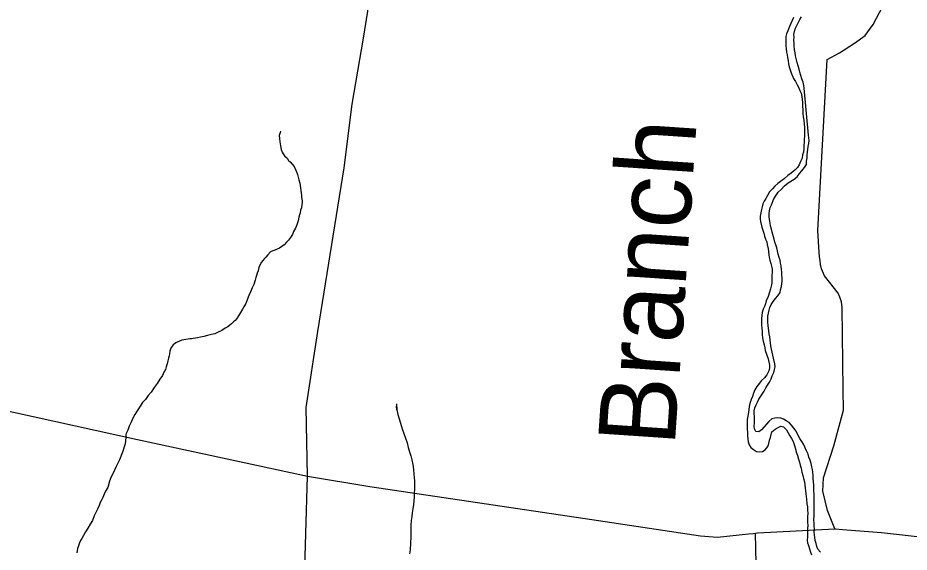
# Model space of a CAD drawing. Extents: x 103424 to 290657, y 38711 to 110967.
# Drawn here: x 214247.237 to 214247.785, y 40213.992 to 40214.322 of the extents above; entities that cross this region are included whole.
import ezdxf

# ---------------------------------------------------------------- set-up
doc = ezdxf.new("R2010")
doc.units = 0
for name, color, linetype in [('GM_X_City_Street', 7, 'Continuous'), ('GM_X_Minor_River', 7, 'Continuous'), ('GM_X_Minor_River_Text', 7, 'Continuous'), ('GM_X_US_Route', 7, 'Continuous')]:
    doc.layers.add(name, color=color, linetype=linetype)

msp = doc.modelspace()

# ---------------------------------------------------------------- linework, layer by layer
at = {"layer": 'GM_X_City_Street'}
for points in [[(214247.41501, 40214.03942), (214247.41422, 40214.08162), (214247.42126, 40214.12835), (214247.43764, 40214.22921), (214247.44256, 40214.26853), (214247.44938, 40214.30918), (214247.45484, 40214.34261), (214247.454, 40214.3679), (214247.4557, 40214.40933), (214247.4805, 40214.47972), (214247.51036, 40214.55517), (214247.53, 40214.59921), (214247.55109, 40214.64753), (214247.56632, 40214.68259)], [(214247.73965, 40214.00682), (214247.73516, 40214.01813), (214247.73236, 40214.03012), (214247.73278, 40214.03829), (214247.73913, 40214.05803), (214247.74511, 40214.08005), (214247.74478, 40214.09279), (214247.74424, 40214.14317), (214247.7439, 40214.14664), (214247.74283, 40214.14964), (214247.74182, 40214.15212), (214247.73332, 40214.16281), (214247.73148, 40214.167), (214247.73084, 40214.16978), (214247.73062, 40214.17214), (214247.7302, 40214.1745), (214247.72997, 40214.17709), (214247.72927, 40214.19077), (214247.73504, 40214.29606), (214247.74265, 40214.3002), (214247.75179, 40214.30604), (214247.75845, 40214.31076), (214247.76323, 40214.31758), (214247.76935, 40214.32895)], [(214247.49201, 40213.75788), (214247.47838, 40213.77328), (214247.4484, 40213.8204), (214247.43974, 40213.83736), (214247.42452, 40213.873), (214247.41608, 40213.89681), (214247.41535, 40213.90385), (214247.41297, 40213.96869), (214247.41501, 40214.03942)], [(214247.63258, 40213.75725), (214247.63656, 40213.78214), (214247.6381, 40213.79303), (214247.64025, 40213.80096), (214247.6454, 40213.81231), (214247.64867, 40213.8182), (214247.65936, 40213.83183), (214247.69144, 40213.87444), (214247.69356, 40213.88166), (214247.69089, 40214.0042)]]:
    msp.add_lwpolyline(points, dxfattribs=at)
at = {"layer": 'GM_X_Minor_River'}
for points in [[(214247.71427, 40214.32189), (214247.71333, 40214.31999), (214247.71258, 40214.31828), (214247.71184, 40214.31638), (214247.71072, 40214.31372), (214247.70997, 40214.31182), (214247.7096, 40214.3101), (214247.70961, 40214.30802), (214247.70944, 40214.30612), (214247.70944, 40214.30441), (214247.70964, 40214.30271), (214247.70985, 40214.30062), (214247.71042, 40214.29891), (214247.71062, 40214.29721), (214247.71101, 40214.29531)], [(214247.71495, 40214.30216), (214247.71475, 40214.30425), (214247.71474, 40214.30596), (214247.71454, 40214.30804), (214247.71472, 40214.30975), (214247.71452, 40214.31146), (214247.71526, 40214.31488), (214247.716, 40214.31659), (214247.71713, 40214.31868), (214247.71806, 40214.32059), (214247.71919, 40214.3223)], [(214247.6912, 40214.08328), (214247.69214, 40214.08499), (214247.69289, 40214.0867), (214247.69495, 40214.08994), (214247.69608, 40214.09165), (214247.6972, 40214.09375), (214247.69833, 40214.09546), (214247.69945, 40214.09717), (214247.70039, 40214.09926), (214247.70113, 40214.10117), (214247.70207, 40214.10326), (214247.70263, 40214.10497), (214247.703, 40214.10668), (214247.7028, 40214.10857), (214247.70202, 40214.11199), (214247.70144, 40214.11388), (214247.70105, 40214.11577), (214247.70066, 40214.11748), (214247.70027, 40214.11957), (214247.69987, 40214.12336), (214247.69967, 40214.12507), (214247.69928, 40214.12696), (214247.69869, 40214.13208), (214247.69849, 40214.13417), (214247.69846, 40214.13796), (214247.69883, 40214.13967), (214247.6992, 40214.14157), (214247.69976, 40214.14328), (214247.70051, 40214.14499), (214247.70163, 40214.14689), (214247.70314, 40214.1488), (214247.70464, 40214.15052), (214247.70596, 40214.15242), (214247.70632, 40214.15413), (214247.70688, 40214.15622), (214247.70724, 40214.15964), (214247.70723, 40214.16153), (214247.70703, 40214.16324), (214247.70702, 40214.16495), (214247.70682, 40214.16665), (214247.70662, 40214.16893), (214247.70623, 40214.17064), (214247.70603, 40214.17234), (214247.70545, 40214.17405), (214247.70487, 40214.17613), (214247.70448, 40214.17822), (214247.70391, 40214.17992), (214247.70333, 40214.18182), (214247.70275, 40214.18352), (214247.70236, 40214.18541), (214247.7012, 40214.18958), (214247.70062, 40214.19148), (214247.70004, 40214.19356), (214247.69984, 40214.19527), (214247.69945, 40214.19735), (214247.69925, 40214.19925), (214247.69924, 40214.20115), (214247.69942, 40214.20285), (214247.69979, 40214.20475), (214247.70072, 40214.20647), (214247.70222, 40214.21027), (214247.70353, 40214.21236), (214247.70485, 40214.21427), (214247.70673, 40214.21598), (214247.7088, 40214.21827), (214247.71087, 40214.21999), (214247.71465, 40214.22229), (214247.71653, 40214.22382), (214247.71804, 40214.22572), (214247.71935, 40214.22744), (214247.72104, 40214.22953), (214247.72217, 40214.23143), (214247.72235, 40214.23333), (214247.72271, 40214.23542), (214247.7227, 40214.23732), (214247.72324, 40214.24244), (214247.72361, 40214.24434), (214247.72379, 40214.24605), (214247.72339, 40214.24947), (214247.72077, 40214.27829), (214247.72057, 40214.28), (214247.72018, 40214.28208), (214247.71941, 40214.28416), (214247.71883, 40214.28625), (214247.71806, 40214.28814), (214247.71767, 40214.29004), (214247.71651, 40214.29421), (214247.71593, 40214.29667), (214247.71554, 40214.29837), (214247.71534, 40214.30008), (214247.71495, 40214.30216)], [(214247.71101, 40214.29531), (214247.71121, 40214.29342), (214247.7116, 40214.29152), (214247.71276, 40214.28773), (214247.71429, 40214.28433), (214247.71544, 40214.28244), (214247.71659, 40214.28035), (214247.71754, 40214.27865), (214247.71812, 40214.27695), (214247.71889, 40214.27524), (214247.71928, 40214.27316), (214247.71967, 40214.27145), (214247.71987, 40214.26956), (214247.71991, 40214.26273), (214247.72011, 40214.26064), (214247.72069, 40214.25856), (214247.72089, 40214.25628), (214247.72109, 40214.2542), (214247.72111, 40214.25078), (214247.72093, 40214.24907), (214247.72076, 40214.24679), (214247.72077, 40214.2449), (214247.72059, 40214.24319), (214247.7206, 40214.24129), (214247.72042, 40214.23901), (214247.71986, 40214.2373), (214247.7195, 40214.23521), (214247.71856, 40214.23312), (214247.71781, 40214.23122), (214247.71669, 40214.22951), (214247.71499, 40214.22779), (214247.71273, 40214.22607), (214247.71085, 40214.22454), (214247.7084, 40214.22244), (214247.70632, 40214.22092), (214247.70463, 40214.21958), (214247.70274, 40214.21805), (214247.70124, 40214.21634), (214247.69954, 40214.21443), (214247.69823, 40214.21214), (214247.69729, 40214.21043), (214247.69617, 40214.20872), (214247.69542, 40214.20701), (214247.69505, 40214.2053), (214247.69449, 40214.20359), (214247.69413, 40214.2015), (214247.69376, 40214.1996), (214247.69377, 40214.19789), (214247.69397, 40214.19618), (214247.69474, 40214.19277), (214247.69532, 40214.19088), (214247.6959, 40214.18898), (214247.69648, 40214.18709), (214247.69706, 40214.18539), (214247.69782, 40214.18368), (214247.69802, 40214.18179), (214247.6986, 40214.1797), (214247.69881, 40214.17762), (214247.69901, 40214.17572), (214247.6992, 40214.17401), (214247.69959, 40214.17231), (214247.70036, 40214.17041), (214247.70114, 40214.167), (214247.70115, 40214.16492), (214247.70097, 40214.16302), (214247.70098, 40214.16074), (214247.70081, 40214.15827), (214247.70044, 40214.15637), (214247.70007, 40214.15467), (214247.69952, 40214.15258), (214247.69858, 40214.14991), (214247.69746, 40214.14744), (214247.69691, 40214.14554), (214247.69635, 40214.14383), (214247.6956, 40214.14212), (214247.69504, 40214.14022), (214247.69467, 40214.13832), (214247.6945, 40214.13642), (214247.69452, 40214.13263), (214247.69472, 40214.13054), (214247.69492, 40214.12845), (214247.69493, 40214.12656), (214247.69513, 40214.12447), (214247.69552, 40214.12239), (214247.6961, 40214.1203), (214247.69649, 40214.11841), (214247.69688, 40214.1167), (214247.69861, 40214.11159), (214247.69939, 40214.1078), (214247.6994, 40214.10609), (214247.69904, 40214.10419), (214247.69772, 40214.10172), (214247.69641, 40214.09981), (214247.69452, 40214.09828), (214247.6934, 40214.09657), (214247.6917, 40214.09447), (214247.69039, 40214.09257), (214247.68965, 40214.09048), (214247.68909, 40214.08839), (214247.68815, 40214.08649), (214247.68741, 40214.08402)], [(214247.39837, 40214.25187), (214247.39816, 40214.2511), (214247.39762, 40214.2492), (214247.39765, 40214.2473), (214247.39787, 40214.24521), (214247.39829, 40214.24293), (214247.39871, 40214.24066), (214247.39931, 40214.23895), (214247.3999, 40214.23782), (214247.40086, 40214.23669), (214247.40241, 40214.23519), (214247.40319, 40214.23387), (214247.40435, 40214.23294), (214247.40551, 40214.23163), (214247.40667, 40214.23012), (214247.40765, 40214.22823), (214247.40824, 40214.22691), (214247.40884, 40214.22521), (214247.40925, 40214.2235), (214247.40966, 40214.2218), (214247.41026, 40214.21991), (214247.41047, 40214.21839), (214247.41112, 40214.21383), (214247.41133, 40214.21232), (214247.41135, 40214.21098), (214247.41156, 40214.21004), (214247.41158, 40214.2089), (214247.4116, 40214.20776), (214247.41143, 40214.20661), (214247.41127, 40214.20471), (214247.41072, 40214.20318), (214247.41037, 40214.20165), (214247.41001, 40214.20032), (214247.40965, 40214.19879), (214247.40912, 40214.19669), (214247.4084, 40214.19421), (214247.40749, 40214.1921), (214247.40638, 40214.19), (214247.40565, 40214.18827), (214247.40454, 40214.18636), (214247.40324, 40214.18462), (214247.40212, 40214.18347), (214247.40062, 40214.18192), (214247.39912, 40214.18076), (214247.39781, 40214.17979), (214247.3963, 40214.1792), (214247.39479, 40214.17861), (214247.39365, 40214.17821), (214247.39215, 40214.17743), (214247.39047, 40214.17569), (214247.38935, 40214.17434), (214247.38842, 40214.17338), (214247.38748, 40214.17223), (214247.38655, 40214.17126), (214247.38582, 40214.16973), (214247.38509, 40214.16782), (214247.38455, 40214.16591), (214247.384, 40214.16438), (214247.38365, 40214.16304), (214247.3831, 40214.1617), (214247.38275, 40214.15999), (214247.38184, 40214.1575), (214247.38092, 40214.1554), (214247.38001, 40214.15329), (214247.37891, 40214.15061), (214247.37781, 40214.14794), (214247.3769, 40214.14564), (214247.37579, 40214.14372), (214247.37487, 40214.14219), (214247.37247, 40214.13816), (214247.37154, 40214.13643), (214247.37042, 40214.13528), (214247.36949, 40214.13431), (214247.36818, 40214.13315), (214247.36724, 40214.13238), (214247.36593, 40214.13141), (214247.36423, 40214.13043), (214247.36217, 40214.12907), (214247.3599, 40214.12809), (214247.35783, 40214.12711), (214247.35575, 40214.12651), (214247.35329, 40214.1259), (214247.35121, 40214.1253), (214247.34913, 40214.12489), (214247.34723, 40214.12448), (214247.34591, 40214.12427), (214247.34458, 40214.12406), (214247.34345, 40214.12385), (214247.34249, 40214.12384), (214247.34155, 40214.12364), (214247.34003, 40214.12361), (214247.33889, 40214.12341), (214247.33757, 40214.12301), (214247.33606, 40214.12241), (214247.33474, 40214.12182), (214247.3338, 40214.12143)], [(214247.3338, 40214.12143), (214247.33229, 40214.12027), (214247.33155, 40214.11931), (214247.33081, 40214.11816), (214247.33027, 40214.11625), (214247.32992, 40214.11472), (214247.32975, 40214.11339), (214247.32939, 40214.11205), (214247.32904, 40214.11033), (214247.3285, 40214.10861), (214247.32796, 40214.1067), (214247.32742, 40214.10498), (214247.32649, 40214.10345), (214247.32558, 40214.10134), (214247.3241, 40214.09904), (214247.32243, 40214.09635), (214247.32057, 40214.09385), (214247.31872, 40214.09117), (214247.31685, 40214.08905), (214247.31518, 40214.08655), (214247.31331, 40214.08462), (214247.31202, 40214.08251), (214247.30868, 40214.07733), (214247.30776, 40214.07579), (214247.30703, 40214.07407), (214247.30611, 40214.07216), (214247.30519, 40214.07005), (214247.30428, 40214.06775), (214247.30337, 40214.06565), (214247.303, 40214.06469), (214247.30303, 40214.06317), (214247.30271, 40214.05917), (214247.30109, 40214.05402), (214247.29926, 40214.04943), (214247.29724, 40214.04521), (214247.2954, 40214.04157), (214247.29412, 40214.03889), (214247.29302, 40214.03621), (214247.29194, 40214.03239), (214247.29065, 40214.03009), (214247.28973, 40214.02818), (214247.28901, 40214.02627), (214247.28808, 40214.02454), (214247.28735, 40214.02301), (214247.28662, 40214.02129), (214247.2857, 40214.01899), (214247.2846, 40214.01688), (214247.28369, 40214.01478), (214247.28259, 40214.0121), (214247.28111, 40214.0098), (214247.27963, 40214.0073), (214247.27834, 40214.005), (214247.27704, 40214.0027), (214247.27593, 40214.00097), (214247.27519, 40213.99963), (214247.27465, 40213.99829), (214247.2741, 40213.99695), (214247.27374, 40213.99581), (214247.27338, 40213.99466), (214247.27321, 40213.99352), (214247.27285, 40213.99218)], [(214247.68741, 40214.08402), (214247.68704, 40214.08231), (214247.68667, 40214.08041), (214247.68649, 40214.07851), (214247.68613, 40214.07623), (214247.68576, 40214.07414), (214247.68577, 40214.07243), (214247.6858, 40214.06826), (214247.686, 40214.06617), (214247.68601, 40214.06409), (214247.68621, 40214.06238), (214247.68641, 40214.06048), (214247.68699, 40214.05859), (214247.68794, 40214.05689), (214247.68965, 40214.05576), (214247.69137, 40214.05444), (214247.69307, 40214.05426), (214247.69515, 40214.05446), (214247.69685, 40214.05561), (214247.69854, 40214.05751), (214247.6991, 40214.05941), (214247.69947, 40214.0615), (214247.70003, 40214.06321), (214247.7004, 40214.06492), (214247.70095, 40214.06663), (214247.70303, 40214.06835), (214247.70472, 40214.06931), (214247.70643, 40214.07008), (214247.70813, 40214.06971), (214247.70985, 40214.06782), (214247.71099, 40214.06612), (214247.71195, 40214.06422), (214247.71291, 40214.06252), (214247.71405, 40214.06063), (214247.71463, 40214.05893), (214247.7154, 40214.05608), (214247.71598, 40214.05419), (214247.71675, 40214.05211), (214247.71733, 40214.04983), (214247.71791, 40214.04794), (214247.7183, 40214.04604), (214247.71888, 40214.04415), (214247.71946, 40214.04188), (214247.72004, 40214.03979), (214247.72043, 40214.0379), (214247.72101, 40214.03581), (214247.72141, 40214.03202), (214247.72161, 40214.03031), (214247.72181, 40214.02842), (214247.72221, 40214.02519), (214247.72241, 40214.02235), (214247.7228, 40214.02045), (214247.72281, 40214.01855), (214247.72302, 40214.01628), (214247.72284, 40214.01438), (214247.72286, 40214.01097), (214247.72306, 40214.00888), (214247.72288, 40214.00717), (214247.72291, 40214.00186), (214247.72273, 40213.99996), (214247.72293, 40213.99825), (214247.72351, 40213.99655), (214247.72409, 40213.99446), (214247.72467, 40213.99257), (214247.72543, 40213.99087)], [(214247.46967, 40214.08386), (214247.46992, 40214.08025), (214247.4697, 40214.08253), (214247.46992, 40214.08025), (214247.47054, 40214.07722), (214247.47135, 40214.07457), (214247.47215, 40214.07192), (214247.47335, 40214.06851), (214247.47434, 40214.06567), (214247.47534, 40214.06264), (214247.47634, 40214.05981), (214247.47695, 40214.05696), (214247.47776, 40214.05431), (214247.47856, 40214.05185), (214247.47917, 40214.04939), (214247.47979, 40214.04655), (214247.48022, 40214.04351), (214247.48046, 40214.04047), (214247.4809, 40214.03648), (214247.48095, 40214.03363), (214247.4808, 40214.03135), (214247.48065, 40214.02887), (214247.48069, 40214.0264), (214247.48053, 40214.02412), (214247.48019, 40214.02183), (214247.47986, 40214.01916), (214247.47952, 40214.01669), (214247.47917, 40214.0144), (214247.47883, 40214.01192), (214247.47869, 40214.00907), (214247.47856, 40214.00564), (214247.4786, 40214.00317), (214247.47864, 40214.00089), (214247.47848, 40213.9988), (214247.47832, 40213.99689), (214247.47816, 40213.99537), (214247.47818, 40213.99385), (214247.47801, 40213.9927), (214247.47784, 40213.99156)], [(214247.73092, 40213.99241), (214247.7292, 40213.9943), (214247.72862, 40213.99601), (214247.72823, 40213.9979), (214247.72766, 40213.99961), (214247.72746, 40214.0015), (214247.72706, 40214.00492), (214247.72724, 40214.00682), (214247.72704, 40214.00852), (214247.72703, 40214.01042), (214247.72683, 40214.0125), (214247.727, 40214.01516), (214247.72692, 40214.02844), (214247.72672, 40214.03015), (214247.7267, 40214.03394), (214247.7265, 40214.03584), (214247.7263, 40214.03774), (214247.72629, 40214.03982), (214247.72609, 40214.04172), (214247.72589, 40214.04343), (214247.7255, 40214.04513), (214247.72511, 40214.04703), (214247.72453, 40214.04911), (214247.72377, 40214.05101), (214247.72319, 40214.0529), (214247.72223, 40214.05498), (214247.72146, 40214.05687), (214247.7205, 40214.05896), (214247.71936, 40214.06066), (214247.71821, 40214.06255), (214247.71687, 40214.06482), (214247.71591, 40214.06709), (214247.71438, 40214.06898), (214247.71305, 40214.07068), (214247.71153, 40214.07238), (214247.70981, 40214.07351), (214247.7081, 40214.07445), (214247.7064, 40214.07501), (214247.70469, 40214.07519), (214247.7028, 40214.07499), (214247.70091, 40214.0746), (214247.69902, 40214.07307), (214247.69451, 40214.06793), (214247.69281, 40214.06659), (214247.69111, 40214.06677), (214247.69015, 40214.06847), (214247.68995, 40214.07018), (214247.69013, 40214.07208), (214247.69031, 40214.07379), (214247.6903, 40214.07587), (214247.6901, 40214.07796), (214247.69009, 40214.07967), (214247.69045, 40214.08138), (214247.6912, 40214.08328)]]:
    msp.add_lwpolyline(points, dxfattribs=at)
at = {"layer": 'GM_X_US_Route'}
for points in [[(214247.00275, 40214.12971), (214247.31032, 40214.06183), (214247.41501, 40214.03942)], [(214247.41501, 40214.03942), (214247.45333, 40214.03305), (214247.59004, 40214.01257), (214247.65705, 40214.00266), (214247.66747, 40214.00166), (214247.68656, 40214.00373)], [(214247.74018, 40214.00678), (214247.74444, 40214.00649), (214247.76839, 40214.00466), (214247.82522, 40213.99822), (214247.83396, 40213.9984), (214247.84585, 40213.99975), (214247.86971, 40214.00933), (214247.88536, 40214.01669)], [(214247.68656, 40214.00373), (214247.68958, 40214.00406), (214247.69089, 40214.0042), (214247.69203, 40214.00433), (214247.73965, 40214.00682), (214247.74018, 40214.00678)]]:
    msp.add_lwpolyline(points, dxfattribs=at)

# ---------------------------------------------------------------- texts
at = {"layer": 'GM_X_Minor_River_Text'}
msp.add_text('Branch', height=0.047381, rotation=86.1282, dxfattribs=at).set_placement((214247.64107, 40214.05724))

doc.saveas('drawing.dxf')
